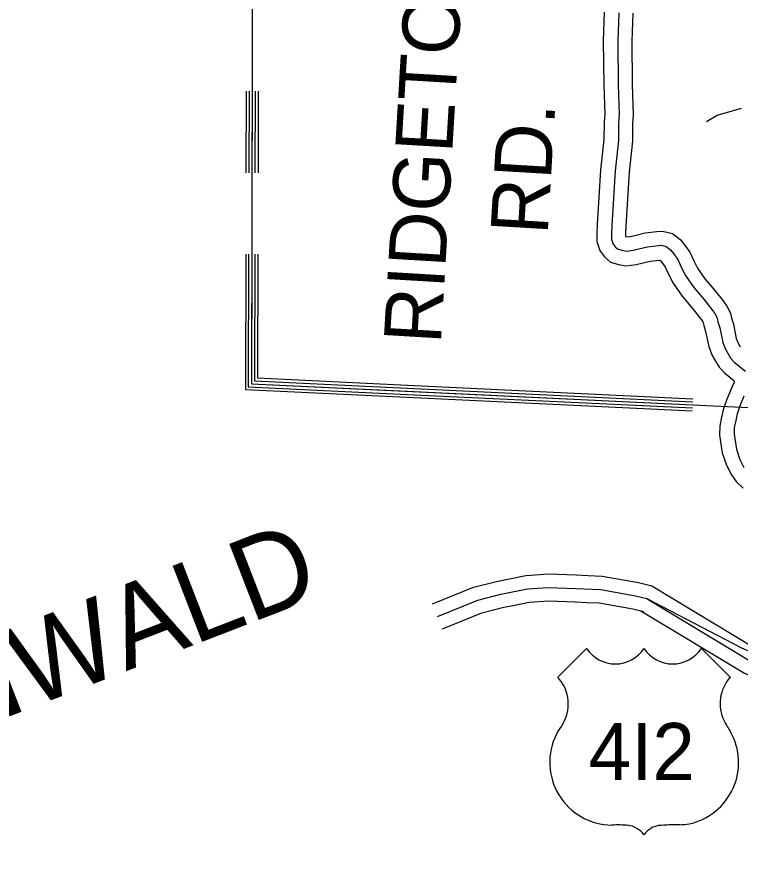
# Model space of a CAD drawing. Extents: x 1551132 to 1791609, y 378168 to 563823.
# Drawn here: x 1568950 to 1573629, y 450812 to 456263 of the extents above; entities that cross this region are included whole.
import ezdxf

# ---------------------------------------------------------------- set-up
doc = ezdxf.new("R2010")
doc.units = 0
for name, color, linetype in [('DESIGN - ROW - Right-of-Way and Easement Labels', 7, 'Continuous'), ('DESIGN - TRAFFIC CONTROL PERMANENT - Signalization Text', 7, 'Continuous'), ('DESIGN - TRANSPORTATION - Text', 7, 'Continuous'), ('SURVEY - CENTERLINE - Preliminary Text', 7, 'Continuous'), ('SURVEY - DRAINAGE - Bridge Deck with Text', 7, 'Continuous'), ('SURVEY - DRAINAGE - Natural Features', 7, 'Continuous'), ('SURVEY - PROPERTY - Owners', 7, 'Continuous')]:
    doc.layers.add(name, color=color, linetype=linetype)

msp = doc.modelspace()

# ---------------------------------------------------------------- linework, layer by layer
at = {"layer": 'DESIGN - TRANSPORTATION - Text'}
msp.add_lwpolyline([(1573410.457, 455585.606), (1573481.113, 455626.349), (1573637.785, 455671.533)], dxfattribs=at)
at = {"layer": 'SURVEY - CENTERLINE - Preliminary Text'}
for points in [[(1571637.655, 452463.648), (1571903.782, 452571.584), (1572061.978, 452612.319), (1572126.627, 452625.261)], [(1572126.602, 452625.261), (1572242.216, 452648.42), (1572388.237, 452657.854), (1572568.925, 452652.112), (1572645.214, 452648.604)], [(1572645.198, 452648.604), (1572737.062, 452644.37), (1572971.248, 452602.786), (1573056.921, 452581.202)], [(1571670.62, 452382.363), (1571931.323, 452488.099), (1572081.536, 452526.775), (1572253.707, 452561.259), (1572389.679, 452570.043), (1572565.516, 452564.46), (1572727.337, 452557.01), (1572952.849, 452516.959), (1573025.905, 452498.558)], [(1573056.921, 452581.202), (1573736.038, 452170.659), (1573946.5, 452079.515), (1574320.975, 451958.945), (1574412.081, 451933.361), (1574472.638, 451921.011), (1574519.745, 451920.586), (1574570.369, 451925.378), (1574659.583, 451939.953), (1574753.739, 451964.429), (1574794.039, 451979.246), (1574850.479, 452012.564), (1574878.603, 452031.531), (1574948.368, 452147.159), (1574990.226, 452299.346)], [(1571703.211, 452302.002), (1571958.547, 452405.563), (1572100.869, 452442.206), (1572160.867, 452454.215)], [(1572160.859, 452454.223), (1572265.065, 452475.091), (1572391.104, 452483.232), (1572562.15, 452477.807), (1572637.189, 452474.349)], [(1572637.181, 452474.349), (1572717.721, 452470.641), (1572934.657, 452432.115), (1573004.731, 452414.464)], [(1573025.905, 452498.558), (1573638.449, 452180.442), (1573731.847, 452138.858), (1573918.326, 452053.589), (1574300.225, 451943.645), (1574395.931, 451916.769), (1574467.763, 451902.11), (1574527.72, 451901.577), (1574585.718, 451907.061), (1574681.783, 451922.761), (1574783.939, 451949.312), (1574835.613, 451968.312), (1574901.078, 452006.955), (1574947.227, 452038.089), (1575011.867, 452116.883), (1575029.191, 452153.526), (1575046.508, 452184.168), (1575105.107, 452375.356)], [(1573028.18, 452497.25), (1573696.198, 452093.415), (1573915.909, 451998.263), (1574295.958, 451875.901), (1574391.665, 451849.026), (1574463.496, 451834.367), (1574523.453, 451833.834), (1574581.452, 451839.317), (1574677.516, 451855.018), (1574779.672, 451881.568), (1574831.346, 451900.569), (1574896.811, 451939.212), (1574942.96, 451970.346), (1575028.8, 452112.616), (1575073.832, 452276.346)], [(1572982.806, 452422.181), (1573655.899, 452015.279), (1573884.968, 451916.069), (1574270.651, 451791.899), (1574371.015, 451763.715), (1574454.255, 451746.723), (1574527.203, 451746.081), (1574592.668, 451752.265), (1574695.657, 451769.099), (1574805.905, 451797.75), (1574869.078, 451820.984), (1574943.677, 451865.018), (1575008.058, 451908.453), (1575110.165, 452077.674), (1575195.963, 452377.54)]]:
    msp.add_lwpolyline(points, dxfattribs=at)
at = {"layer": 'SURVEY - DRAINAGE - Bridge Deck with Text'}
for p, q in [((1572635.631, 452175.928), (1572448.808, 451989.138)), ((1573377.964, 452175.945), (1573566.112, 451987.847))]:
    msp.add_line(p, q, dxfattribs=at)
for centre, radius, start, end in [((1572821.222, 452296.919), 221.533, 213.100567, 326.902075), ((1573192.391, 452296.936), 221.538, 213.102394, 326.900244), ((1572263.023, 451816.836), 254.225, 326.285303, 43.007867), ((1573753.26, 451818.947), 254.225, 137.856539, 206.084861), ((1574968.07, 452513.515), 1653.135, 209.1942, 212.040247), ((1572650.848, 451526.658), 230.917, 139.793561, 155.726306), ((1573211.973, 451437.534), 406.76, 282.341683, 29.285289), ((1572803.921, 451439.198), 406.76, 153.35885, 269.213506), ((1572838.123, 450396.36), 637.359, 83.921303, 93.578906), ((1572882.523, 450880.24), 152.535, 35.633389, 83.237078), ((1573129.676, 450880.245), 152.535, 97.781392, 144.193108), ((1573272.646, 448209.608), 2825.782, 90.731144, 93.493103), ((1573219.467, 451637.879), 602.963, 271.627044, 277.571422)]:
    msp.add_arc(centre, radius, start, end, dxfattribs=at)
at = {"layer": 'SURVEY - DRAINAGE - Natural Features'}
for points in [[(1570477.477, 458083.644), (1570467.083, 453888.218), (1573727.506, 453733.008)], [(1570477.477, 458083.644), (1570467.083, 453888.218), (1573727.506, 453733.008)], [(1570432.777, 455782.942), (1570431.468, 455254.928)], [(1570451.776, 455782.892), (1570450.468, 455254.878)], [(1570471.776, 455782.842), (1570470.467, 455254.829)], [(1570491.775, 455782.792), (1570490.467, 455254.779)], [(1570511.775, 455782.742), (1570510.466, 455254.729)], [(1570430.159, 454726.923), (1570427.992, 453851.034), (1571473.476, 453801.258)], [(1570449.159, 454726.873), (1570447.034, 453869.151), (1571474.384, 453820.242)], [(1570469.159, 454726.823), (1570467.083, 453888.218), (1571475.334, 453840.217)], [(1570489.158, 454726.773), (1570487.133, 453907.285), (1571476.284, 453860.193)], [(1570509.158, 454726.723), (1570507.174, 453926.352), (1571477.234, 453880.177)], [(1571477.234, 453880.177), (1573323.099, 453792.309)], [(1571474.384, 453820.242), (1573320.249, 453732.374)], [(1571475.334, 453840.217), (1573321.199, 453752.35)], [(1571476.284, 453860.193), (1573322.149, 453772.325)], [(1571473.476, 453801.258), (1573319.341, 453713.39)]]:
    msp.add_lwpolyline(points, dxfattribs=at)
at = {"layer": 'SURVEY - PROPERTY - Owners'}
for points in [[(1572750.206, 456294.582), (1572742.564, 456107.669), (1572746.264, 455823.978), (1572752.497, 455634.29), (1572748.206, 455582.239), (1572747.264, 455469.427), (1572725.898, 455273.889), (1572704.798, 454918.921), (1572702.248, 454864.503), (1572701.79, 454809.518), (1572720.139, 454752.284), (1572751.163, 454709.949), (1572789.321, 454676.865), (1572841.028, 454661.565), (1572892.552, 454651.414), (1572955.333, 454659.815), (1573046.173, 454682.682), (1573108.872, 454689.291), (1573109.905, 454689.382), (1573111.213, 454688.374), (1573122.388, 454674.707), (1573143.246, 454645.848), (1573165.654, 454598.238), (1573194.819, 454540.87), (1573254.493, 454455.226), (1573321.325, 454376.816), (1573370.974, 454312.589), (1573385.156, 454293.722), (1573389.848, 454284.105), (1573394.015, 454265.305), (1573405.448, 454227.954), (1573425.355, 454130.268), (1573446.522, 454075.941), (1573469.988, 454035.199), (1573493.504, 453995.206), (1573526.553, 453960.647), (1573587.86, 453909.095), (1573589.293, 453906.404), (1573590.643, 453903.287), (1573590.06, 453899.104), (1573566.452, 453844.669), (1573540.328, 453782.934), (1573519.528, 453719.957), (1573507.778, 453672.323), (1573496.862, 453616.946), (1573494.545, 453556.336), (1573512.528, 453442.475), (1573540.644, 453362.948), (1573571.818, 453299.18), (1573602.226, 453255.77), (1573649.266, 453214.211)], [(1572844.404, 456290.415), (1572836.879, 456106.361), (1572840.537, 455826.145), (1572846.912, 455631.957), (1572842.462, 455577.964), (1572841.512, 455463.902), (1572819.879, 455265.964), (1572798.954, 454913.921), (1572796.521, 454861.903), (1572796.204, 454823.886), (1572805.254, 454795.66), (1572820.945, 454774.243), (1572835.653, 454761.492), (1572863.569, 454753.234), (1572895.493, 454746.942), (1572937.509, 454752.567), (1573029.64, 454775.759), (1573099.647, 454783.135), (1573119.655, 454784.96), (1573150.579, 454777.101), (1573177.37, 454756.426), (1573197.161, 454732.225), (1573224.819, 454693.957), (1573250.352, 454639.689), (1573275.909, 454589.43), (1573329.233, 454512.903), (1573394.548, 454436.267), (1573445.955, 454369.757), (1573465.938, 454343.182), (1573479.479, 454315.423), (1573485.262, 454289.355), (1573496.937, 454251.221), (1573516.137, 454156.994), (1573531.786, 454116.826), (1573551.486, 454082.625), (1573569.227, 454052.449), (1573591.151, 454029.524), (1573662.466, 453969.555)], [(1572935.018, 456286.407), (1572927.61, 456105.102), (1572931.227, 455828.228), (1572937.743, 455629.715), (1572933.135, 455573.855), (1572932.176, 455458.585), (1572910.293, 455258.339), (1572889.535, 454909.113), (1572887.21, 454859.403), (1572887.06, 454841.061), (1572898.318, 454838.844), (1572920.368, 454841.794), (1573013.741, 454865.295), (1573090.772, 454873.412), (1573126.913, 454876.712), (1573191.12, 454860.395), (1573241.01, 454821.894), (1573269.093, 454787.56), (1573303.292, 454740.234), (1573331.833, 454679.565), (1573353.916, 454636.139), (1573401.131, 454568.388), (1573464.988, 454493.461), (1573518.087, 454424.759), (1573543.653, 454390.758), (1573565.711, 454345.549), (1573573.044, 454312.489), (1573584.943, 454273.605), (1573603.468, 454182.703), (1573613.809, 454156.152), (1573629.884, 454128.251)], [(1573653.125, 453807.535), (1573628.659, 453749.716), (1573610.201, 453693.84), (1573599.859, 453651.905), (1573590.801, 453605.954), (1573589.118, 453561.945), (1573604.309, 453465.742), (1573627.734, 453399.491), (1573653.283, 453347.231)]]:
    msp.add_lwpolyline(points, dxfattribs=at)

# ---------------------------------------------------------------- texts
at = {"layer": 'DESIGN - ROW - Right-of-Way and Easement Labels'}
for s, p in [('RIDGETOP', (1571692.213, 454142.167)), ('RD.', (1572383.08, 454848.819))]:
    msp.add_text(s, height=370.0096, rotation=86.598267, dxfattribs=at).set_placement(p)
at = {"layer": 'DESIGN - TRAFFIC CONTROL PERMANENT - Signalization Text'}
msp.add_text('TO HOHENWALD', height=527.99126, rotation=21.159894, dxfattribs=at).set_placement((1565558.613, 450441.766))
at = {"layer": 'SURVEY - DRAINAGE - Bridge Deck with Text'}
msp.add_text('4I2', height=369.6039, rotation=0.001319, dxfattribs=at).set_placement((1572648.676, 451324.036))

doc.saveas('drawing.dxf')
